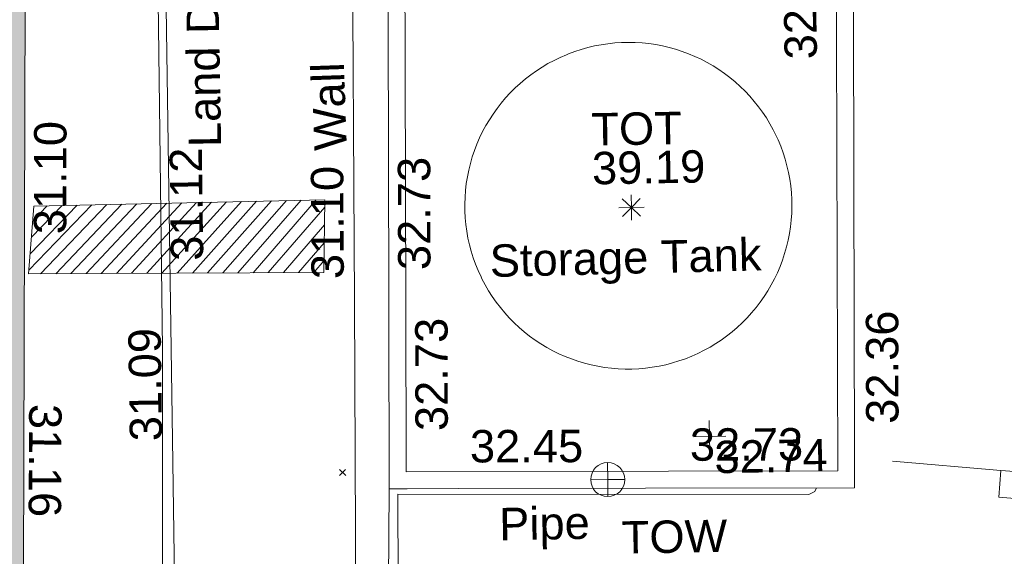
# Model space of a CAD drawing. Header units: millimetres. Extents: x -290717 to 520720, y -88450 to 287762.
# Tile 302 of 381: x 126117 to 137511, y 225566 to 231778. Entities that reach past the tile are written whole.
import ezdxf

# ---------------------------------------------------------------- set-up
doc = ezdxf.new("R2010")
doc.units = ezdxf.units.MM
doc.linetypes.add('IMPORT-UG_DRAINAGE_SURFACE_QLB4 _2_', pattern=[2700, 1500, -300.0000000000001, 0, -250, 150, -300.0000000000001, 0, -200])
doc.linetypes.add('IMPORT-UG_ELEC_STREET LIGHTING_QLB2 _2_', pattern=[2700, 1500, -300.0000000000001, 0, -250, 150, -300.0000000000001, 0, -200])
for name, color, linetype, lineweight, true_color in [('00_TOPO_TOP_OF_WALL', 7, 'Continuous', 9, 0x666666), ('00_UAV_BUILDING_OUTLINE', 5, 'Continuous', 9, 0x0000ff), ('00_UAV_COLLECTION_TANK', 4, 'Continuous', 9, 0x00ffff), ('00_UAV_LAND_DRAIN', 7, 'Continuous', 9, 0xff7f7f), ('00_UAV_LEVEL_SPOT', 7, 'Continuous', 9, 0x666666), ('00_UAV_PIPE', 140, 'Continuous', 9, 0x00bfff), ('00_UAV_SERV_GULLY', 7, 'Continuous', 9, 0x5252a5), ('00_UAV_TOP_OF_TANK', 7, 'Continuous', 9, 0x666666), ('00_UAV_TOP_OF_WALL', 7, 'Continuous', 9, 0x666666), ('00_UAV_WALL', 7, 'Continuous', 9, 0x7c00a5), ('12333-PUM-2D-U-0001-C01 - Rev2_REVIT IMPORT_dwg', 7, 'Continuous', 9, 0x767676), ('A_RHA_Line', 7, 'Continuous', 9, 0x00a600), ('PUM-SCAR', 7, 'Continuous', 9, 0x999999), ('PUM-SURFACE-QLB4', 4, 'IMPORT-UG_DRAINAGE_SURFACE_QLB4 _2_', 9, 0x00ffff)]:
    doc.layers.add(name, color=color, linetype=linetype, lineweight=lineweight, true_color=true_color)
doc.layers.add('A_RHA_Detail', color=7, linetype='Continuous', lineweight=9)
doc.layers.add('GEN-TEXT', color=7, linetype='Continuous', lineweight=9)
doc.styles.add('Swis721 Lt BT_2', font='swissl.ttf', dxfattribs={"height": 375})

# ---------------------------------------------------------------- blocks, each defined once
blk = doc.blocks.new('12333-PUM-2D-U-0001-C01 - Rev2_REVIT IMPORT_dwg_TOT-2077635-Site Location Plan Existing')
at = {"layer": '00_UAV_TOP_OF_TANK', "color": 254, "true_color": 0xcccccc, "flags": 128}
for points in [[(389.261101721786, 0), (0, 0), (0, 389.261101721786)], [(0, -389.261101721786), (0, 0), (-389.261101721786, 0)], [(275.2491646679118, 275.2491646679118), (0, 0), (-275.2491646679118, 275.2491646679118)], [(275.2491646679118, -275.2491646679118), (0, 0), (-275.2491646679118, -275.2491646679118)]]:
    blk.add_lwpolyline(points, dxfattribs=at)
blk = doc.blocks.new('12333-PUM-2D-U-0001-C01 - Rev2_REVIT IMPORT_dwg_TOW-2077249-Site Location Plan Existing')
at = {"layer": '00_TOPO_TOP_OF_WALL', "color": 254, "true_color": 0xcccccc, "flags": 128}
for points in [[(0, 525.0554400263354), (0, 0), (-525.0554401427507, 0)], [(525.0554401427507, 0), (0, 0), (0, -525.0554400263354)]]:
    blk.add_lwpolyline(points, dxfattribs=at)
at = {"layer": '00_TOPO_TOP_OF_WALL', "color": 254, "true_color": 0xcccccc}
blk.add_circle((0, 0), 525.0554401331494, dxfattribs=at)
blk = doc.blocks.new('12333-PUM-2D-U-0001-C01 - Rev2_REVIT IMPORT_dwg_UAV-2077255-Site Location Plan Existing')
at = {"layer": '00_UAV_LEVEL_SPOT', "color": 254, "true_color": 0xcccccc, "flags": 128}
for points in [[(500.0000000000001, 0), (0, 0), (0, 500.0000000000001)], [(0, -500.0000000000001), (0, 0), (-500.0000000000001, 0)]]:
    blk.add_lwpolyline(points, dxfattribs=at)
blk = doc.blocks.new('12333-PUM-2D-U-0001-C01 - Rev2_REVIT IMPORT_dwg_MGS62954_T2_Galway_ITM_3d_Rev1-2077680-Site Location Plan Existing')
at = {"layer": '00_UAV_COLLECTION_TANK', "color": 254, "true_color": 0xcccccc, "flags": 128}
blk.add_lwpolyline([(534040092.1505001, 725781076.332), (534040023.8455115, 725781036.3608233), (534039953.9266189, 725780999.285024), (534039882.5164837, 725780965.1696459), (534039809.7403836, 725780934.074539), (534039735.7259926, 725780906.0542543), (534039660.6031569, 725780881.1579492), (534039584.5036677, 725780859.4293004), (534039507.5610293, 725780840.9064273), (534039429.9102253, 725780825.621825), (534039351.6874816, 725780813.602308), (534039273.0300272, 725780804.8689628), (534039194.0758543, 725780799.4371104), (534039114.9634753, 725780797.3162804), (534039035.8316802, 725780798.5101933), (534038956.8192929, 725780803.0167544), (534038878.0649282, 725780810.8280581), (534038799.7067478, 725780821.9304005), (534038721.8822187, 725780836.304304), (534038644.7278715, 725780853.9245526), (534038568.3790613, 725780874.7602336), (534038492.9697297, 725780898.7747947), (534038418.6321705, 725780925.9261059), (534038345.4967966, 725780956.1665348), (534038273.6919127, 725780989.4430292), (534038203.3434889, 725781025.6972108), (534038134.5749401, 725781064.8654778), (534038067.5069097, 725781106.8791153), (534038002.2570581, 725781151.6644175), (534037938.9398553, 725781199.1428155), (534037877.6663815, 725781249.2310163), (534037818.5441312, 725781301.8411477), (534037761.6768247, 725781356.8809142), (534037707.1642267, 725781414.253757), (534037655.1019708, 725781473.8590246), (534037605.5813919, 725781535.5921495), (534037558.6893659, 725781599.3448305), (534037514.5081574, 725781665.0052239), (534037473.1152752, 725781732.4581388), (534037434.5833365, 725781801.58524), (534037398.9799395, 725781872.2652552), (534037388.1505001, 725781895.332), (534037356.5135393, 725781967.8741888), (534037327.9420812, 725782041.6775643), (534037302.4862496, 725782116.6126499), (534037280.1907029, 725782192.5479844), (534037261.094555, 725782269.3503513), (534037245.2313068, 725782346.8850132), (534037232.6287882, 725782425.0159479), (534037223.3091079, 725782503.6060872), (534037217.2886161, 725782582.5175573), (534037214.5778748, 725782661.6119206), (534037215.1816393, 725782740.750419), (534037219.0988507, 725782819.7942162), (534037226.3226367, 725782898.6046429), (534037236.8403242, 725782977.0434387), (534037250.6334618, 725783054.9729952), (534037267.6778516, 725783132.2565976), (534037287.943592, 725783208.7586643), (534037311.3951299, 725783284.3449844), (534037337.9913235, 725783358.8829541), (534037367.6855138, 725783432.2418083), (534037400.4256074, 725783504.2928507), (534037436.1541668, 725783574.9096793), (534037474.808512, 725783643.9684081), (534037516.3208302, 725783711.3478848), (534037560.6182945, 725783776.9299028), (534037607.6231925, 725783840.5994087), (534037657.2530614, 725783902.2447051), (534037709.4208335, 725783961.7576447), (534037764.0349889, 725784019.033822), (534037820.9997156, 725784073.9727546), (534037880.2150785, 725784126.4780613), (534037941.5771934, 725784176.4576302), (534038004.9784105, 725784223.8237795), (534038070.3075023, 725784268.4934133), (534038137.4498596, 725784310.3881661), (534038206.2876918, 725784349.4345396), (534038276.7002338, 725784385.5640337), (534038348.5639583, 725784418.7132651), (534038421.752792, 725784448.8240782), (534038444.1505001, 725784457.3320001), (534038518.7387912, 725784483.6961216), (534038594.3656707, 725784506.9136838), (534038670.8984632, 725784526.9439553), (534038748.2029039, 725784543.7517961), (534038826.143375, 725784557.3077196), (534038904.5831422, 725784567.587944), (534038983.3845955, 725784574.5744344), (534039062.4094903, 725784578.2549342), (534039141.5191903, 725784578.6229863), (534039220.5749101, 725784575.6779451), (534039299.437959, 725784569.4249774), (534039377.9699846, 725784559.8750528), (534039456.0332147, 725784547.0449252), (534039533.4907003, 725784530.957103), (534039610.2065544, 725784511.6398098), (534039686.0461914, 725784489.1269345), (534039760.8765628, 725784463.4579725), (534039834.5663906, 725784434.6779559), (534039906.986398, 725784402.8373743), (534039978.0095355, 725784367.9920875), (534040047.5112045, 725784330.2032253), (534040115.3694755, 725784289.5370827), (534040181.4653018, 725784246.0650017), (534040245.6827291, 725784199.8632472), (534040307.9090981, 725784151.0128727), (534040368.0352427, 725784099.5995784), (534040425.9556812, 725784045.7135606), (534040481.5688012, 725783989.449354), (534040534.7770389, 725783930.9056649), (534040585.4870484, 725783870.1851987), (534040633.6098676, 725783807.3944799), (534040679.0610723, 725783742.6436645), (534040721.7609261, 725783676.0463479), (534040761.6345186, 725783607.719364), (534040798.6118979, 725783537.7825819), (534040821.1505, 725783491.332), (534040853.2018769, 725783419.0050387), (534040882.1964005, 725783345.3993481), (534040908.0832046, 725783270.6440575), (534040930.8168747, 725783194.8703133), (534040950.3575287, 725783118.2110481), (534040966.6708852, 725783040.8007485), (534040979.7283253, 725782962.7752184), (534040989.5069417, 725782884.271341), (534040995.9895794, 725782805.426839), (534040999.1648658, 725782726.3800324), (534040999.02723, 725782647.269596), (534040995.5769139, 725782568.2343163), (534040988.8199701, 725782489.4128486), (534040978.768253, 725782410.9434718), (534040965.4393963, 725782332.9638484), (534040948.8567837, 725782255.610781), (534040929.0495066, 725782179.019973), (534040906.0523136, 725782103.3257909), (534040879.9055498, 725782028.6610279), (534040850.6550854, 725781955.1566715), (534040818.3522356, 725781882.9416732), (534040783.0536706, 725781812.1427225), (534040744.8213161, 725781742.8840252), (534040703.7222447, 725781675.2870842), (534040659.8285581, 725781609.470488), (534040613.2172607, 725781545.5497007), (534040563.9701245, 725781483.6368613), (534040512.1735458, 725781423.8405862), (534040457.9183935, 725781366.2657781), (534040401.2998493, 725781311.0134428), (534040342.4172416, 725781258.1805117), (534040281.3738705, 725781207.8596718), (534040218.2768266, 725781160.1392031), (534040153.2368038, 725781115.102823)], close=True, dxfattribs=at)
at = {"layer": '00_UAV_LAND_DRAIN', "color": 254, "true_color": 0xcccccc, "flags": 128}
blk.add_lwpolyline([(534033507.7019633, 725764811.5966702), (534033618.8120132, 725769810.1173351), (534033620.1505001, 725769870.3319999), (534033710.9611723, 725774809.2069005), (534033783.1505001, 725778735.332), (534033786.2570464, 725779808.4411135), (534033800.7308004, 725784808.1792247), (534033806.1505001, 725786680.3320003), (534033714.1505001, 725786670.3320001), (534033701.021753, 725783635.403292), (534033690.1505001, 725781122.332), (534033646.7268459, 725778636.0494431), (534033612.1504999, 725776656.332), (534033572.6233523, 725773636.6806085), (534033541.1505, 725771232.3320001), (534033494.1242883, 725768637.3769853), (534033425.1505001, 725764831.332), (534033400.665271, 725763638.341874), (534033389.2668344, 725763082.9775764)], dxfattribs=at)
at = {"layer": '00_UAV_PIPE', "color": 254, "true_color": 0xcccccc, "flags": 128}
blk.add_lwpolyline([(534036366.9936132, 725778373.9141533), (534036380.1505, 725779397.3320001), (534041136.1505001, 725779310.3320001), (534041208.1505001, 725779343.332), (534041225.9519612, 725779385.546894)], dxfattribs=at)
at = {"layer": '00_UAV_SERV_GULLY', "color": 254, "true_color": 0xcccccc, "flags": 128}
blk.add_lwpolyline([(534043362.1504999, 725779547.3320001), (534043732.1505001, 725779513.332), (534043703.7672985, 725779204.455983), (534043333.7672983, 725779238.4559829)], close=True, dxfattribs=at)
at = {"layer": '00_UAV_WALL', "color": 254, "true_color": 0xcccccc, "flags": 128}
for points in [[(534036104.2378526, 725764808.5729617), (534035630.2775475, 725764808.1553998), (534035689.4244599, 725768411.136259), (534035726.1505, 725770648.332), (534035792.1285502, 725773409.9824679), (534035867.1694063, 725776550.9757928), (534036720.1505, 725776516.3320001), (534036743.9329351, 725777519.1580106), (534036756.1505001, 725778034.332), (534035874.1505001, 725778044.332), (534035917.8358616, 725781645.7849793), (534035974.5345253, 725786320.0640413), (534036202.9907179, 725786314.5181539)], [(534038472.0184085, 725785805.4500805), (534038019.9921241, 725785812.2549295), (534037985.938989, 725785812.7675688), (534036379.0060002, 725785836.9585), (534036343.5869633, 725783484.1751914), (534036283.006, 725779459.9585), (534036491.4555455, 725779456.8204796), (534037085.7291963, 725779447.8742243), (534039248.9596809, 725779415.3087347), (534041668.7411824, 725779378.8811005), (534041674.9963022, 725779794.3904521), (534041697.0119076, 725781256.8229243), (534041750.257991, 725784793.8049322), (534041764.7411824, 725785755.8811003), (534039822.3109896, 725785785.12264)], [(534036283.006, 725779459.9585), (534036258.006, 725778376.9585), (534036974.006, 725778356.9585), (534036919.006, 725776135.9585001), (534036271.0060001, 725776169.9585001), (534036262.3188564, 725775842.3069291), (534036174.590358, 725772533.4655823), (534037863.4415845, 725772509.1793653), (534038440.5709687, 725772500.8800615), (534038411.1504999, 725769788.3320003), (534036848.1505, 725769794.3319999), (534036843.5849153, 725769647.4888628), (534036792.9814605, 725768019.927353), (534038404.1505, 725767930.3320003), (534038370.3250033, 725766173.4771214), (534038355.1505, 725765385.332), (534036124.9746233, 725765466.4995797)]]:
    blk.add_lwpolyline(points, dxfattribs=at)
blk.add_lwpolyline([(534041475.567997, 725779577.9592772), (534041550.8299727, 725784577.3928086), (534041565.6630056, 725785562.707915), (534037551.5445808, 725785623.136858), (534036572.1791855, 725785637.8803233), (534036511.6606749, 725781617.812187), (534036482.0841768, 725779653.1316853), (534039516.8372066, 725779607.4462076)], close=True, dxfattribs=at)
at = {"xscale": 0.375, "yscale": 0.375, "zscale": 0.375}
for name, p in [('12333-PUM-2D-U-0001-C01 - Rev2_REVIT IMPORT_dwg_TOT-2077635-Site Location Plan Existing', (534039142.1505, 725782666.3320001)), ('12333-PUM-2D-U-0001-C01 - Rev2_REVIT IMPORT_dwg_UAV-2077255-Site Location Plan Existing', (534040000.0000001, 725780000)), ('12333-PUM-2D-U-0001-C01 - Rev2_REVIT IMPORT_dwg_TOW-2077249-Site Location Plan Existing', (534038813.006, 725779521.9585))]:
    blk.add_blockref(name, p, dxfattribs=at)
at = {"layer": '00_UAV_BUILDING_OUTLINE', "color": 251, "true_color": 0x666666, "char_height": 375, "width": 1495.902363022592, "attachment_point": 1, "line_spacing_factor": 1.005061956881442, "style": 'Swis721 Lt BT_2'}
for s, insert, rotation in [('31.10', (534032222.6139867, 725782478.566571), 88.83071842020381), ('31.16', (534032510.1341133, 725780507.1383543), 268.6843652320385)]:
    blk.add_mtext(s, dxfattribs=dict(at, insert=insert, rotation=rotation))
at = {"layer": '00_UAV_COLLECTION_TANK', "color": 251, "true_color": 0x666666, "insert": (534037491.0810061, 725782265.2838459), "char_height": 375, "width": 3599.663464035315, "attachment_point": 1, "rotation": 0.4032071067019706, "line_spacing_factor": 1.005061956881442, "style": 'Swis721 Lt BT_2'}
blk.add_mtext('Storage Tank', dxfattribs=at)
at = {"layer": '00_UAV_LAND_DRAIN', "color": 251, "true_color": 0x666666, "char_height": 375, "attachment_point": 1, "line_spacing_factor": 1.005061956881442, "style": 'Swis721 Lt BT_2'}
for s, insert, width, rotation in [('Land Drain', (534034033.2654653, 725783451.1146829), 2963.311347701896, 90), ('31.12', (534033803.4508265, 725782140.5470278), 1495.902363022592, 89.75214670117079), ('31.09', (534033291.7532359, 725780059.8737012), 1495.902363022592, 89.83413477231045)]:
    blk.add_mtext(s, dxfattribs=dict(at, insert=insert, width=width, rotation=rotation))
at = {"layer": '00_UAV_LEVEL_SPOT', "insert": (534040051.8765643, 725779949.1441548), "char_height": 375, "width": 1495.902363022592, "attachment_point": 1, "line_spacing_factor": 1.005061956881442, "style": 'Swis721 Lt BT_2'}
blk.add_mtext('32.74', dxfattribs=at)
at = {"layer": '00_UAV_PIPE', "color": 251, "true_color": 0x666666, "insert": (534037548.0293381, 725779216.1546805), "char_height": 375, "width": 1201.470786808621, "attachment_point": 1, "line_spacing_factor": 1.005061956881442, "style": 'Swis721 Lt BT_2'}
blk.add_mtext('Pipe', dxfattribs=at)
at = {"layer": '00_UAV_TOP_OF_TANK', "char_height": 375, "attachment_point": 1, "line_spacing_factor": 1.005061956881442, "style": 'Swis721 Lt BT_2'}
for s, insert, width in [('TOT', (534038693.986953, 725783766.580019), 1139.735133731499), ('39.19', (534038693.986953, 725783316.7743858), 1495.902363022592)]:
    blk.add_mtext(s, dxfattribs=dict(at, insert=insert, width=width))
at = {"layer": '00_UAV_TOP_OF_WALL', "insert": (534038963.3925626, 725779036.848938), "char_height": 375, "width": 1343.937678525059, "attachment_point": 1, "line_spacing_factor": 1.005061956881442, "style": 'Swis721 Lt BT_2'}
blk.add_mtext('TOW', dxfattribs=at)
at = {"layer": '00_UAV_WALL', "color": 251, "true_color": 0x666666, "char_height": 375, "attachment_point": 1, "line_spacing_factor": 1.005061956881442, "style": 'Swis721 Lt BT_2'}
for s, insert, width, rotation in [('32.73', (534040945.5524475, 725784347.337853), 1495.902363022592, 89.98480113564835), ('Wall', (534035487.2520581, 725783384.3698277), 1130.237340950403, 91.0117698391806), ('32.73', (534036429.9902959, 725781989.3244014), 1495.902363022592, 89.13752871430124), ('31.10', (534035425.6749411, 725781901.7732468), 1495.902363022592, 89.30504046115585), ('32.73', (534036598.0640077, 725780122.9613972), 1495.902363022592, 89.13752871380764), ('32.36', (534041814.1205226, 725780115.4629287), 1495.902363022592, 89.13752871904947), ('32.45', (534037228.511995, 725780123.8655), 1495.902363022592, 359.13752871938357), ('32.73', (534039774.2632748, 725780098.8566104), 1495.902363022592, 359.13752871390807)]:
    blk.add_mtext(s, dxfattribs=dict(at, insert=insert, width=width, rotation=rotation))
blk = doc.blocks.new('12333-PUM-2D-U-0001-C01 - Rev2_REVIT IMPORT_dwg-1620468-Site Location Plan Existing')
at = {"layer": 'PUM-SCAR', "true_color": 0xdddddd}
h = blk.add_hatch(dxfattribs=at)
h.set_pattern_fill('FP_13', color=254, style=0, pattern_type=2)
h.set_pattern_definition([(225, (-533641079.65, -725615854.3560001), (88.38834764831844, -88.38834764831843), [])])
h.paths.add_polyline_path([(391075.3501529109, 166166.6438212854), (394492.3501529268, 166123.6438213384), (394517.3501528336, 166964.6438213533), (391150.3501528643, 166948.6438212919)])
at = {"layer": 'GEN-TEXT', "color": 253, "true_color": 0xaaaaaa}
for p, q in [((394631.9948137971, 163768.2884823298), (394702.7054919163, 163838.999160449)), ((394702.7054919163, 163768.2884823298), (394631.9948137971, 163838.999160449))]:
    blk.add_line(p, q, dxfattribs=at)
at = {"layer": 'PUM-SCAR', "color": 254, "true_color": 0xdddddd, "flags": 128}
blk.add_lwpolyline([(391075.3501529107, 166166.6438212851), (394492.3501529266, 166123.6438213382), (394517.3501528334, 166964.6438213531), (391150.3501528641, 166948.6438212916)], close=True, dxfattribs=at)
at = {"layer": 'PUM-SURFACE-QLB4', "color": 131, "true_color": 0xaaffff}
blk.add_line((402282.5006528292, 163692.9758213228), (401033.8700274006, 163823.9268442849), dxfattribs=at)
blk.add_blockref('12333-PUM-2D-U-0001-C01 - Rev2_REVIT IMPORT_dwg_MGS62954_T2_Galway_ITM_3d_Rev1-2077680-Site Location Plan Existing', (-533641079.6498471, -725615854.3561786))

msp = doc.modelspace()

# ---------------------------------------------------------------- hatches: boundary and pattern name
at = {"layer": 'A_RHA_Detail', "true_color": 0xc0c0c0}
h = msp.add_hatch(color=9, dxfattribs=at)
h.paths.add_polyline_path([(-80880.60083898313, -68502.79057078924), (-80400.86592458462, -68483.4150911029), (-80400.86592458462, -62984.64684182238), (-24474.85765180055, -63009.32043784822), (-24456.14471274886, -50840.30023854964), (-36622.55041054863, -50831.65104346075), (-36622.5504104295, -44228.57792609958), (-50959.05265825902, -44213.68205212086), (-50959.05265825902, -42573.78171509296), (-54563.93258049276, -42571.21897729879), (-54565.69773355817, -45054.17447471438), (-92408.82109324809, -45027.27149617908), (-92411.78875845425, -49201.74309219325), (-100061.9988811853, -49201.74309219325), (-100052.221444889, -64852.82557835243), (-86120.90825231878, -64852.82557835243), (-86092.16626519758, -62957.90041523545), (-84861.10047611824, -62957.90041520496), (-84854.79054275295, -68240.10973718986), (-80870.60226895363, -68240.10973718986)])
h.paths.add_polyline_path([(-137238.9269955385, -68461.93840922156), (-132719.7426408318, -68433.06336920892), (-132847.0731201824, -62850.0428228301), (-130454.6837966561, -62916.63108081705), (-130498.2830220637, -61355.8539363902), (-117581.136331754, -61423.42893434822), (-117492.3908565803, -49183.91309186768), (-125136.5200282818, -49178.47881939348), (-125133.5727033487, -45032.61887132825), (-163007.1824077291, -45005.69421944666), (-163007.1824077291, -44090.29634113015), (-163123.8521375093, -44090.21339942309), (-163122.6389897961, -42383.751842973), (-166563.8543420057, -42383.75184295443), (-166565.0349082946, -44044.3982420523), (-193158.4656786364, -44025.49275802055), (-193195.152889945, -62863.6565097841), (-137269.7106414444, -62916.63108078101), (-137254.3708868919, -65679.90523788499)])
h.paths.add_polyline_path([(120310.9497607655, -32334.2823016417), (120312.4652266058, -31610.73011961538), (133451.2244789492, -31638.24899384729), (133469.2230092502, -19717.98315777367), (121295.7536929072, -19692.48606427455), (121319.8434528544, -8190.941560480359), (112277.0825929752, -8172.001674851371), (112263.1769726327, -14811.12345451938), (78285.85310969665, -14739.95861435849), (78292.82277619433, -8167.077575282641), (76545.55099677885, -8163.40371230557), (69355.76844230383, -8152.931592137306), (69353.66597202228, -9156.746357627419), (68372.60878942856, -9154.691552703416), (68372.60878942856, -13705.52853212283), (69333.72334743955, -13707.54156767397), (69325.07112544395, -16249.53369225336), (66623.4489111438, -16249.53369225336), (66619.79243932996, -17995.29925522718), (65989.07757491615, -17995.29925522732), (65985.44262769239, -19730.78799479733), (57152.23993372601, -19712.28702423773), (57127.42535098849, -31559.89461998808), (70277.87165423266, -31587.43801817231), (70277.87165428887, -32271.74147154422), (78263.96947906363, -32285.12944888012), (78266.62669288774, -31019.79372153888), (112335.8856506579, -31091.15111856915), (112335.8856506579, -32317.57330550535), (119781.4233959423, -32333.17321910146)])
h.paths.add_polyline_path([(7503.71740934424, -1791.43926322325), (15482.43097389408, -674.0213230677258), (15484.0826184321, 148.1327206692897), (56188.28042539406, 205.5276654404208), (56155.8432600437, 14338.31663138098), (18016.62665932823, 14236.4814953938), (17967.9025208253, 34313.18372075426), (21727.10644861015, 34324.06926249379), (21708.9097307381, 40608.10218319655), (18009.66447156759, 40608.10218325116), (17995.54603703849, 45483.75063445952), (9770.084212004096, 45420.63294734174), (3966.216019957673, 45443.14492469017), (3984.771235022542, 14176.56786831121), (1023.062455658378, 14176.56786840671), (-276.5134647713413, 14190.52623465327), (-231.6790044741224, 5976.811441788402), (-226.4491536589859, 193.7444677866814), (1220.250839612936, 179.5999159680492), (7477.609307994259, 143.2867556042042), (7488.638446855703, -674.0213230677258)])
h.paths.add_polyline_path([(77755.59663317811, 53.47451145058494), (77729.51881611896, 1699.844979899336), (94464.47132486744, 1659.976083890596), (94606.37913471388, 17991.39023626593), (88810.41901146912, 18015.03260816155), (88799.89418497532, 14436.74271609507), (69413.88950349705, 14457.87738898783), (69377.35724448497, 99.62816357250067), (70760.85642036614, 92.0068082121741)])
h.paths.add_polyline_path([(61252.12079698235, 46453.95617369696), (105774.7348988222, 46472.68783510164), (105768.2642197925, 61852.61234310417), (92285.13876306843, 61852.61234310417), (92308.59670397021, 65784.30757142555), (96107.46680002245, 65767.6044524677), (96059.6808111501, 75209.20847378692), (101084.8427276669, 75071.88872768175), (104988.0046543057, 74765.36560410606), (108403.6894220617, 74363.84089439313), (112009.2703903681, 73787.25420864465), (115645.3524814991, 73049.69667210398), (116890.8108050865, 72761.69136255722), (120208.9929832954, 71893.18353872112), (120865.241739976, 71703.68487155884), (124135.6329505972, 70669.67317909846), (127435.6253142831, 69480.50055823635), (127820.4368655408, 69394.93141813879), (128274.3081769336, 69331.69585757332), (128731.879114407, 69306.66104520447), (129189.9401456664, 69320.00258265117), (129645.2782985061, 69371.62688830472), (130094.6997111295, 69461.17185607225), (130535.0520071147, 69588.00939078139), (130963.2464342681, 69751.2498188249), (131376.279516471, 69949.74812593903), (131771.254123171, 70182.11198906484), (132162.5575600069, 70460.54046602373), (132496.0921582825, 70741.69081117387), (132820.8713676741, 71064.98072578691), (133117.4593294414, 71414.31364276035), (133383.77568926, 71787.23923958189), (133616.5473239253, 72178.53728446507), (133817.1647262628, 72590.54524901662), (133982.6025969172, 73017.89547517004), (134111.7005086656, 73457.59040804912), (134203.5529320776, 73906.545904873), (134257.5155882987, 74361.61286220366), (134272.5462649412, 74819.59931534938), (134250.5259874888, 75277.29281749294), (134189.6227572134, 75731.48297750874), (134090.9274700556, 76178.98397761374), (133955.1324028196, 76616.65691996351), (133783.1900598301, 77041.4318434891), (133576.3064937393, 77450.3292564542), (133335.9328436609, 77840.48103831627), (133063.7551572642, 78209.15055536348), (132761.6825665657, 78553.75185442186), (132431.8338935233, 78871.86780505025), (132076.5227904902, 79161.26705200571), (131698.2415079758, 79419.91966864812), (131299.6434187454, 79646.01139199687), (131093.5942456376, 79746.34209763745), (132146.0467355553, 83110.22226149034), (122787.763295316, 86282.54285521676), (121604.3555410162, 82800.35918872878), (117095.9864226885, 83870.84033788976), (116841.9598400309, 83526.35449576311), (116120.5435466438, 91221.9361197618), (110237.7341284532, 91274.27491024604), (110194.3680786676, 90435.39030217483), (104988.0046543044, 90486.49901569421), (104973.2761846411, 94309.82427956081), (103746.1314668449, 94309.82427962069), (103839.9937121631, 122852.1474272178), (96365.09202303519, 122931.9599471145), (96350.3400238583, 123952.416858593), (104555.5505249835, 123902.1925258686), (104607.3234457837, 120248.5396157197), (125502.5015002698, 120134.193340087), (125662.0200253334, 137657.3796883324), (114479.5865733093, 137699.2256881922), (114382.3062641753, 129149.9458158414), (104644.1590035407, 129187.997507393), (104577.9931702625, 126217.3903165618), (101184.4926405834, 126159.1566967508), (101264.6166812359, 135959.2655565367), (89967.23177303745, 135988.8856164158), (89927.63362986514, 125823.6463181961), (93630.53562299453, 125840.7948842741), (93580.6568888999, 122931.9599471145), (88697.38835373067, 122904.7310127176), (88679.38989541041, 95739.0914377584), (86378.25848993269, 95739.0914377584), (86378.18187189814, 96178.10083375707), (83279.5074328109, 96200.92083330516), (83273.62493422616, 95735.74732136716), (70169.67509616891, 95733.22421950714), (70166.2684274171, 96272.07409350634), (66674.99731291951, 96257.14073659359), (66654.74538556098, 95755.71092140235), (65784.77231076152, 95755.71092140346), (65887.65094981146, 117470.6305650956), (53473.34271625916, 117487.9046429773), (53434.44066306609, 98570.4634906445), (40649.41626913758, 98570.46349066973), (40610.16711556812, 94406.01479082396), (38853.82372865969, 94410.36303444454), (38848.65589191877, 89463.65332732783), (40612.46601909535, 89518.45976927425), (40665.38257359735, 86257.73741131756), (38372.19584673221, 86305.7230928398), (38369.79373532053, 76901.0507917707), (50937.95125076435, 76944.40198877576), (50922.88567283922, 74598.78180893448), (56484.90611318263, 74588.85093774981), (56484.9061131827, 75194.85181998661), (92465.40372273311, 75233.02581663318), (92645.92783659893, 71766.64845097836), (89810.5550181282, 69362.83965827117), (85313.16173971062, 69360.94750424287), (85313.16173971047, 66907.40508090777), (75210.14498260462, 66903.15451592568), (75210.14498260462, 63815.70944554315), (70819.40014306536, 63815.70999204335), (70819.21601502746, 64253.35708063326), (69456.8341568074, 64253.35708063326), (69455.71957374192, 66901.99623168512), (61303.3285675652, 66898.56680686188), (61304.56054652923, 63970.32021231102), (70500.41048205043, 63970.32021223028), (70500.40885431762, 61852.59006210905), (61245.64388480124, 61848.69637492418), (61252.12079698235, 46455.07044720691)])
h.paths.add_polyline_path([(-17153.16561239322, 48569.32684293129), (-17153.16561227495, 60770.38083690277), (-29362.88357762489, 60774.7042869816), (-29362.88357762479, 67399.20394583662), (-43507.25361058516, 67405.01911302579), (-43488.53133082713, 69093.07334179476), (-45766.41866234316, 69109.32868391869), (-45794.34620035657, 67405.01911302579), (-47272.11273197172, 67404.21245453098), (-47272.44887636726, 66454.91798912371), (-86004.56386335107, 66468.6329952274), (-86006.66970790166, 60521.58362724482), (-92662.8772251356, 60521.58362724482), (-92666.53762789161, 50184.35611936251), (-79752.016597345, 50179.78302554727), (-79752.016597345, 48591.49323813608), (-17157.71631240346, 48569.32845421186)])
h.paths.add_polyline_path([(-201056.4185879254, 48628.75479108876), (-138377.9751621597, 48634.64535782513), (-138377.9751621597, 50133.28202330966), (-125467.710581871, 50134.49533928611), (-125468.6909603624, 60566.19036866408), (-132186.8595615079, 60565.86652591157), (-132187.4203588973, 66533.01978768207), (-170643.3098734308, 66805.61809689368), (-170643.3098732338, 67738.78475851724), (-200340.0100486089, 67488.93693767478), (-200348.7175167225, 60827.7802510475), (-201057.5650552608, 60827.71357562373), (-201056.6510294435, 51102.0431337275)])
h.paths.add_polyline_path([(-240051.5126725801, 54769.1949116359), (-239444.4902595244, 54811.10754483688), (-239186.5396225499, 54841.92927608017), (-238764.8191578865, 54940.98166103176), (-238382.4735933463, 55122.46891391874), (-237990.3402229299, 55354.87497237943), (-237269.2031026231, 55936.21514997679), (-237030.2712443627, 56228.66101920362), (-236793.0039600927, 56569.31473977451), (-236554.5880579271, 57004.26389721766), (-236432.7219585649, 57267.46508911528), (-236300.0815274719, 57753.26239002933), (-236250.7285154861, 58017.17885687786), (-236235.6490610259, 58516.21786795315), (-236233.2538430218, 58987.85640057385), (-236213.702979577, 59823.48083772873), (-236363.8287856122, 59820.8603820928), (-236634.0279869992, 60698.06075831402), (-236391.9547756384, 61432.1972634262), (-236225.4740089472, 61435.10319604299), (-236201.6036570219, 62637.68779599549), (-232563.5271750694, 62639.28734435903), (-232563.5271750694, 63049.03842407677), (-232732.1945866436, 63049.15302221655), (-232860.1521278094, 63457.9589027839), (-232731.6068089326, 63914.24862701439), (-232560.8209657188, 63914.24862701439), (-232521.9864006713, 70597.99604498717), (-240628.6947850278, 70598.85496274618), (-240629.7923196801, 72350.98321581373), (-246412.6011213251, 72347.36085937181), (-246412.6011213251, 70616.45923939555), (-254449.5805725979, 70618.60952619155), (-254454.637144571, 70754.06491724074), (-254469.7140363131, 73191.6627625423), (-263883.2532625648, 73267.83063692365), (-263902.4181505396, 68260.74348557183), (-263714.8217520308, 68259.82096576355), (-263552.9672900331, 67819.6543439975), (-263719.0883117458, 67392.20684197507), (-263913.629869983, 67392.20684288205), (-263956.7001914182, 58633.76423459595), (-260181.1963171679, 58611.22607638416), (-260192.3146984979, 56354.25111578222), (-257184.684388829, 56339.46086010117), (-257213.4419958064, 57092.93866025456), (-257338.5163846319, 57093.27331227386), (-257471.0109295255, 57531.7457231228), (-257338.5163845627, 58062.22513700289), (-257203.4956297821, 58064.06881293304), (-257173.5751889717, 58598.54056827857), (-256478.2273617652, 58575.27357918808), (-256478.2273617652, 58788.51859477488), (-256013.0091299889, 58911.92701537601), (-255397.0786589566, 58780.99767608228), (-255397.0786664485, 58595.98242230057), (-243809.8853614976, 58585.92793205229), (-243805.3570672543, 58352.04527760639), (-243740.9394682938, 57884.52572396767), (-243619.083060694, 57421.84877501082), (-243424.3877541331, 56943.65915328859), (-243247.1437899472, 56608.24157716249), (-243003.0710577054, 56249.99021479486), (-242732.2093200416, 55932.75703086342), (-242371.7230179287, 55603.12658814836), (-242141.2551255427, 55424.88676771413), (-241804.9643038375, 55216.88439829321), (-241529.464082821, 55077.02869058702), (-241100.6275144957, 54917.18295005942), (-240836.2134980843, 54840.82833179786), (-240453.4486196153, 54788.6078413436), (-240203.3756532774, 54776.52967577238)])
h.paths.add_polyline_path([(40276.69022620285, 59895.3641775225), (40328.62676026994, 69196.9439153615), (36588.99968782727, 69217.82459101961), (36619.46637569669, 74674.25962431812), (32264.36460075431, 74687.02318924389), (32233.48293864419, 69156.26826309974), (11916.69390488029, 69269.70959690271), (11966.66200108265, 78218.75165977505), (29087.50901742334, 78123.15526811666), (29143.44567202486, 88141.13700481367), (15719.34879623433, 88216.09212957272), (15732.60379610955, 90589.99788900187), (4594.294101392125, 90652.19003492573), (4525.129359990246, 78265.12250452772), (10096.76365550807, 78234.01258734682), (10077.43887221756, 74773.03821913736), (4547.641142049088, 74803.91453678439), (4465.579974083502, 60107.16002351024), (19125.89094757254, 60025.30234268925), (19139.86249371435, 62527.53804648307), (31738.59196305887, 62457.19146407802), (31724.55430855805, 59943.11609818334), (38369.79364222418, 59906.01157297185)])
h.paths.add_polyline_path([(-246083.0241259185, 72334.29150213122), (-246083.0594797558, 72334.30275087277), (-246208.2905500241, 72334.29150213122)])
h.paths.add_polyline_path([(-114575.3004830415, 112178.0758696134), (-114575.3246436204, 112178.0758696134), (-114707.2752166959, 115801.5811617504)])
h.paths.add_polyline_path([(-154699.9178766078, 101760.4080976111), (-114382.0503338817, 101776.0542915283), (-114382.0503338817, 106926.936016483), (-113755.641395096, 106927.1791078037), (-113757.5507412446, 111847.2721532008), (-114431.6837526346, 111847.2721532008), (-114431.8098651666, 112178.075869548), (-114575.3004830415, 112178.0758696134), (-114578.9984943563, 121707.2390834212), (-123056.9849702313, 121707.2390834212), (-123068.8201032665, 156452.7036899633), (-119381.2340625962, 156454.1347343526), (-119381.2340625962, 160165.8603541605), (-115501.031452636, 160167.3661472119), (-115503.3750945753, 166206.5793118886), (-132411.7987151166, 166599.6604729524), (-132411.8243306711, 166665.6603411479), (-135275.0124468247, 166664.5489553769), (-135275.0124468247, 166628.1883102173), (-135911.3205077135, 166628.1944503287), (-135911.3479256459, 166352.1604668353), (-152521.1633846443, 166345.7145607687), (-152518.3680955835, 159142.6836790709), (-150699.3133726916, 159117.9265656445), (-150755.6690356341, 122560.6912032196), (-151059.2005266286, 122560.6912032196), (-151061.0981347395, 121302.4374931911), (-154138.3148337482, 121372.6012653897), (-154138.3148337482, 121865.183451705), (-154704.3888425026, 121867.2611370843), (-154688.5451973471, 119352.3937021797), (-154745.5933227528, 119352.3715636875), (-154745.5763474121, 118722.1532660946), (-160794.1544526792, 118748.744283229), (-160794.1544527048, 119410.5425977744), (-163852.1622693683, 119422.408321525), (-163855.0715294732, 118762.2003111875), (-167568.6765459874, 118778.5256058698), (-166634.6619849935, 124395.1277019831), (-166843.6206842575, 124471.2090400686), (-167568.6765459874, 124707.6250904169), (-168028.2173235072, 124841.3808643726), (-168630.5006276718, 124991.3056740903), (-169238.2056070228, 125117.4693074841), (-169850.3952285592, 125219.6772877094), (-170466.1255403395, 125297.7720169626), (-171089.1102599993, 125351.8553033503), (-171704.4065937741, 125381.1774254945), (-172325.0479971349, 125386.3595015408), (-172782.2248668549, 125374.5832363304), (-173401.7764236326, 125337.4554476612), (-174019.3926983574, 125276.0328036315), (-174634.1213722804, 125190.4100127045), (-175245.0145766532, 125080.7190996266), (-176047.1958093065, 124895.7675261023), (-176665.4852587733, 124724.7228134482), (-177045.3001228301, 124609.1129151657), (-177631.5127793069, 124405.2077276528), (-176665.4852586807, 118818.5158793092), (-177558.9402083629, 118822.4435769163), (-177662.2853368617, 125263.4341236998), (-176365.3912352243, 126542.9270807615), (-159462.2970490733, 126319.9103917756), (-157057.7396790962, 128609.0850976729), (-157060.6673204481, 136153.1661957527), (-158638.8016610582, 137740.2441626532), (-159352.3735831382, 137740.2441626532), (-161634.4140635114, 140201.1078539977), (-168727.9404946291, 140256.8191147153), (-171035.0401162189, 137942.884730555), (-174184.1459014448, 137942.884730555), (-176460.1168228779, 140292.2858551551), (-177341.68569345, 140292.285855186), (-177341.7114445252, 140358.4281613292), (-183428.5803825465, 140356.0660244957), (-185921.6385984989, 137917.4639097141), (-185921.6385985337, 131757.309115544), (-186906.8767412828, 131756.9267734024), (-187725.3914540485, 130809.9989183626), (-187724.0588902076, 127376.1828149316), (-186481.0281350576, 126304.557648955), (-186479.4846755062, 122327.2959175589), (-185176.2828158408, 121059.4673825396), (-180304.1129154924, 121059.4673825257), (-180304.1136492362, 118802.0484409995), (-193555.3706955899, 118802.0484409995), (-193555.3686998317, 133117.8341649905), (-192593.6442938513, 133118.2073819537), (-192593.6442938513, 134200.8158367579), (-192224.6284783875, 134200.9592041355), (-192225.5653014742, 136615.0101267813), (-192595.0012461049, 136615.0101267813), (-192595.4357332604, 137734.4745166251), (-193589.2709668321, 137734.4746851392), (-193589.2685988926, 147474.5705834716), (-193163.2062206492, 147492.8644728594), (-192606.8095195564, 147551.4951472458), (-192359.9383250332, 147589.5931622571), (-192199.8207947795, 147616.5827293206), (-191882.7548926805, 147682.9245600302), (-191568.5380071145, 147761.6632019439), (-191020.2573150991, 147932.4221712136), (-190950.5841382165, 147955.8263236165), (-190647.7999969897, 148070.951423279), (-190349.769078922, 148197.8750093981), (-190056.9509284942, 148336.4013817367), (-189769.7970512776, 148486.316942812), (-189375.4954991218, 148717.2624196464), (-189132.9060261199, 148873.2749095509), (-188867.5421091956, 149059.0543930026), (-188609.6764469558, 149255.1087866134), (-188354.9814056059, 149465.3525772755), (-188079.6339208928, 149713.8792482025), (-187884.9836199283, 149901.8220103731), (-187538.2510284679, 150274.4802367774), (-187446.2998447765, 150378.396083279), (-187241.3270201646, 150629.2310214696), (-187046.3599558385, 150887.9197697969), (-186861.699277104, 151154.0634500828), (-186546.1373636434, 151669.8298752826), (-186524.4196769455, 151707.063245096), (-163675.289831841, 151669.8298752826), (-163687.5843044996, 148134.0767945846), (-157303.6541541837, 148136.4921063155), (-157303.6541541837, 155759.9150161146), (-157557.4317586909, 155765.0384228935), (-157555.9168973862, 166678.0466575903), (-187009.2021991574, 166699.7464767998), (-187013.0952111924, 162054.4009359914), (-188707.1775469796, 162044.5925187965), (-188705.9961893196, 155021.5333641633), (-188737.9999316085, 154650.5326603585), (-188799.0133970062, 154283.1866125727), (-188857.2045401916, 154035.4341107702), (-188966.1106131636, 153679.3368924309), (-189102.6200311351, 153332.8820747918), (-189265.8911677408, 152998.2056672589), (-189454.9174010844, 152677.3710606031), (-189645.2484685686, 152421.322012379), (-189916.9563410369, 152104.2450531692), (-190212.7041973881, 151809.4634871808), (-190530.6686598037, 151538.7947475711), (-190868.889367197, 151293.9075915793), (-191225.2810786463, 151076.3118324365), (-191597.6465194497, 150887.3490190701), (-192092.8415776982, 150682.5621956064), (-192485.2937347, 150569.6612301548), (-192903.8930807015, 150482.2408890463), (-193187.215491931, 150440.8868273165), (-193594.1866364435, 150407.1257787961), (-193594.5953882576, 151459.989522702), (-205369.2399268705, 151455.4201248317), (-205354.452352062, 113350.0822379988), (-207187.1580384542, 113349.3709450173), (-207184.3024929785, 105991.0636522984), (-205312.8709512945, 105991.0636522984), (-205311.2365670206, 101769.6553082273), (-175488.645120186, 101781.2285901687), (-175488.645120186, 110889.6985621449), (-154703.462766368, 110897.5679794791), (-154700.5193329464, 103310.2697088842)])
h.paths.add_polyline_path([(193735.9435692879, 113047.8274775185), (208865.0938716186, 114991.026643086), (208976.1154122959, 114126.6471161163), (216447.8967330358, 115086.3281915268), (216038.7305308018, 118271.970241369), (232648.5073383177, 120405.3421627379), (233425.9936153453, 114352.0734369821), (240632.2017567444, 115277.6440986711), (239854.8412683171, 121329.9334728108), (256406.8682407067, 123455.8879629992), (257091.7572256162, 118089.1198988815), (264572.287122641, 119040.8180953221), (261877.8350554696, 138524.7609215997), (259178.7147038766, 138221.6086023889), (259197.3483654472, 137439.0084132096), (254686.1480587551, 136897.0007613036), (255412.6810205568, 131314.8303174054), (240852.7447965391, 129522.4514055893), (239771.0426540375, 137918.8519126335), (240649.582243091, 138010.1984551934), (240062.3063116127, 142776.6750342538), (239165.7694641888, 142685.0143484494), (237630.9646614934, 151018.3171733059), (266172.8791088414, 154560.7889781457), (271297.187694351, 142612.4006970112), (276531.7397502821, 144861.0987145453), (274941.5029779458, 148527.903728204), (302074.530765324, 160134.9084326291), (300215.9323773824, 164320.1841173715), (301528.161327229, 164907.0997990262), (300405.1237791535, 167477.8916353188), (299016.6944531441, 166945.7181825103), (295626.7488506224, 174518.7544287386), (294333.0289184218, 177537.1551681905), (287288.847594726, 174518.7544287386), (289427.6893504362, 169661.0163464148), (272956.7816584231, 162557.1203578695), (271943.2187786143, 164897.4305293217), (267016.3118217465, 162764.0369715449), (268502.3094164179, 159357.043014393), (265200.4029571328, 157946.4096681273), (226856.4166955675, 153146.7821791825), (227510.3041274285, 148852.0205335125), (228280.9873164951, 141179.0007484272), (227302.3544112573, 141050.2812999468), (227895.3788231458, 136433.1758633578), (228748.5501749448, 136523.8855003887), (229602.307730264, 128023.7667641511), (217691.2359889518, 126493.8999679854), (217642.3600127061, 126874.4332670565), (215138.5007311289, 126552.8357430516), (215194.9980427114, 126112.9650749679), (215015.6132225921, 126089.9247571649), (214840.967257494, 127449.6644606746), (192258.7012018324, 124549.1816390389), (193486.3576426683, 114991.026643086)])
h.paths.add_polyline_path([(-78076.24179098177, 117605.518872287), (-78076.23951907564, 117610.0871212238), (-78070.31812256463, 129485.733079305), (-74723.15926546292, 129478.3852560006), (-74723.15926546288, 125435.7860625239), (-48015.64546089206, 125380.0246061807), (-47996.55031653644, 135872.5822179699), (-61198.159180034, 135901.5630078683), (-74714.72264147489, 135923.5088764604), (-74723.62876031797, 131865.2975510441), (-78070.31812256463, 131872.6421692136), (-78062.97909490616, 149549.768943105), (-58292.26570494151, 149541.5607197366), (-58292.26570494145, 148946.2407608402), (-37707.70924049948, 148937.6946534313), (-37707.70924049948, 159740.0690313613), (-44148.26955758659, 159742.7429641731), (-44148.26955758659, 162961.3319175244), (-49829.95437586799, 162961.3319175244), (-49830.92144141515, 160632.0129326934), (-78494.0902662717, 160643.9130440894), (-78494.0902662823, 161615.1537737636), (-78739.22585210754, 161615.2555472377), (-78691.79195364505, 168187.9195488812), (-90844.5764503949, 168126.8149080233), (-90962.52567696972, 152686.7636278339), (-89064.97866810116, 152685.97582136), (-89079.54115383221, 117610.0871212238), (-78374.80210165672, 117605.6428258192)])
h.paths.add_polyline_path([(69254.82576126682, 129235.9722870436), (69259.97086178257, 136167.7892474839), (86068.0992678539, 136131.0235193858), (86008.66431381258, 164703.3084147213), (58789.63167882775, 164723.5115811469), (58789.63167882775, 170119.2062865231), (54460.16324890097, 170122.4198087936), (54457.21717773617, 166153.2792453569), (47042.21516498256, 166158.7829869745), (47041.10931533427, 164668.9097040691), (39173.27935198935, 164674.7495545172), (39172.83712618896, 164078.9539098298), (17014.87910992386, 164095.400525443), (17002.38841206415, 147267.1142245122), (12659.63471563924, 147267.1142245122), (12653.6008753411, 139137.9291796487), (17031.41608901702, 139134.6797717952), (17024.58791744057, 129935.3194463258), (39191.34773726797, 129918.8662983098), (39191.34773726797, 129258.2867272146), (69014.0340609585, 129236.1510132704)])
h.paths.add_polyline_path([(39265.62356917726, 139467.8223435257), (33050.91021530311, 139484.1586867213), (33087.56357182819, 153427.9220784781), (39277.60130890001, 153411.6505991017), (39277.60130890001, 152830.3127277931), (43058.29603858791, 152820.3745823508), (43024.83899408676, 140092.5601633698), (39267.2657899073, 140092.5601633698)])
h.paths.add_polyline_path([(1979.548949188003, 189123.2414339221), (18699.10403225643, 189180.0465563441), (18678.46874727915, 195253.6675675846), (24349.02704558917, 195272.9334349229), (24334.96888369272, 199550.7690689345), (28829.78348971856, 199566.0403168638), (28798.35772162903, 208815.6446465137), (24334.94961552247, 208806.1514042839), (24333.90624838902, 209113.2475694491), (16811.59093053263, 209087.6902915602), (16806.58456496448, 208843.590909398), (6772.293057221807, 208809.4991440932), (6797.166076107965, 201488.5780549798), (-8471.058649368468, 201436.7038403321), (-8471.058649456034, 200429.0172029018), (-11856.09020773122, 200417.5164702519), (-11823.72827012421, 190892.3684139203), (-7614.729360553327, 190904.9356358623), (-7614.729360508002, 190170.8290169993), (-4608.619189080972, 190169.2993656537), (-4608.238782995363, 190916.8832264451), (1973.379031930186, 190939.2444093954), (1977.122761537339, 189837.3456606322)])
h.paths.add_polyline_path([(-20506.2213294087, 190640.028646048), (-20122.28942212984, 206347.1214480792), (-41550.34215554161, 207015.255795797), (-41462.26177905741, 210449.6195896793), (-31391.41053375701, 210152.0276719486), (-31078.64493158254, 223862.574366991), (-44305.08575746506, 224230.797228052), (-44490.79956595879, 211865.5542346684), (-47510.12209651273, 211942.9901386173), (-47722.57925074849, 203659.0205615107), (-47076.06680551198, 203635.3001466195), (-47175.4684425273, 199531.9403872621), (-46801.21126120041, 199520.4703265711), (-46873.68175963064, 195478.589946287), (-44600.40472249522, 195425.25597799), (-44685.88459510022, 192243.2795180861), (-38073.99929110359, 192135.6564361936), (-38104.39995468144, 191126.9722513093), (-21537.79264469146, 190668.5723413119)])
h.paths.add_polyline_path([(16801.02360974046, 195961.5001375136), (9656.615133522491, 196015.1086064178), (9643.83815057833, 199513.9922857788), (11631.77992465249, 199485.8321209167), (11631.79209405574, 203322.2460457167), (16806.58456511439, 203391.4855727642), (16801.04077099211, 195984.4293109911)])
h.paths.add_polyline_path([(122084.9263243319, 200536.2570557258), (122088.180516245, 206386.1947929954), (125211.1061637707, 206386.1947929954), (125211.1162733, 206645.8932838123), (126202.709897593, 206645.8932838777), (126203.0204768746, 207041.0477229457), (130401.4034740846, 206979.0758390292), (130444.269112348, 209883.2802976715), (126202.8383602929, 209945.883203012), (126203.0204768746, 214624.1281189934), (127364.7919503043, 214624.1281189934), (127365.2106673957, 225380.2058570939), (126159.8599207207, 225380.2527798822), (126207.4133336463, 241475.3410923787), (119482.541129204, 241495.8747302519), (119479.204156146, 246182.0096278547), (109943.9121324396, 246175.219673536), (109953.2702600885, 233033.3814297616), (115000.5285021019, 233033.3814296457), (114999.5792924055, 208653.4991933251), (112026.3032629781, 208653.4991933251), (112024.3519988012, 200538.6764491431), (122024.6079402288, 200536.271559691)])
h.paths.add_polyline_path([(30087.05071628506, 200986.75440713), (38030.67179073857, 201028.6865661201), (38030.67179073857, 202922.9731661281), (38109.89531489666, 202923.3913649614), (38067.25569093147, 208827.6066631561), (38013.35839375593, 208827.667223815), (38012.38630312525, 209012.5383931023), (30044.90685988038, 208970.4802974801), (30060.65944993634, 205986.3119354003)])
h.paths.add_polyline_path([(195986.2599411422, 205661.5722736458), (202896.8751332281, 206052.0074670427), (202676.886254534, 209945.7611691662), (195766.2710618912, 209555.325975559)])
h.paths.add_polyline_path([(-91652.40581580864, 206392.6172135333), (-79454.24421187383, 206432.5105635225), (-79629.29258199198, 238245.6998510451), (-68904.21147484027, 238215.095164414), (-68918.56040493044, 246314.0782553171), (-68756.515268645, 246312.9061543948), (-68755.20581930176, 246638.9786699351), (-79620.07671794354, 246651.3624133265), (-79606.5628449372, 247343.5411849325), (-82154.50636787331, 247318.0695596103), (-82154.50636787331, 247488.1275895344), (-91640.64698348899, 247472.5371040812), (-91638.72040628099, 246846.4753752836), (-131470.3702759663, 246641.42150215), (-131470.3702759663, 250159.5419305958), (-142857.1087886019, 250176.7939677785), (-142864.0554935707, 246220.0701029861), (-165118.8027587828, 246272.3986783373), (-165040.0492656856, 253907.936045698), (-178677.4727934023, 253929.5079730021), (-178699.5521575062, 238176.7234097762), (-138599.3373496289, 238209.4781454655), (-138548.4479938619, 206627.5237025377), (-126646.6702863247, 206572.2299428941), (-126666.6805510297, 234825.8818836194), (-124962.7180531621, 234825.9534805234), (-124969.0241559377, 234688.4891474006), (-91595.61129713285, 234664.3133306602), (-91650.87307429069, 207155.5994723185)])
h.paths.add_polyline_path([(142123.7078306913, 209113.5383730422), (152768.4446292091, 209127.3137315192), (152745.2992288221, 227012.6338093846), (142100.5623961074, 226998.8584508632), (142121.8067345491, 210582.5602414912)])
h.paths.add_polyline_path([(168998.8561285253, 209274.9592350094), (169026.8416078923, 226860.3446541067), (161686.6780313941, 226876.6646907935), (161647.6783165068, 209291.3037608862), (168846.6177107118, 209275.2977201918)])
h.paths.add_polyline_path([(49761.46820716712, 218476.567809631), (49794.00484362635, 223316.1680811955), (41274.07755979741, 223363.4010619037), (41273.58999769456, 223290.879563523), (32187.30576793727, 223351.9666549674), (32202.10532416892, 225553.2987455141), (20081.8372469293, 225634.7833114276), (20035.26675877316, 218707.7438838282), (31566.33951793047, 218630.2204926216), (31566.12891728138, 218598.8950898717), (49547.01686615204, 218478.0095661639)])
h.paths.add_polyline_path([(162361.9830851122, 234154.0520866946), (162366.6425722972, 241589.9129272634), (135261.1026964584, 241630.986197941), (135249.0888707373, 234197.8735112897), (160249.0277027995, 234157.467167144)])
h.paths.add_polyline_path([(176458.8604388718, 246709.572470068), (176516.248447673, 252173.1529805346), (168884.2833866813, 252253.3171281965), (168934.8652923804, 257068.9279575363), (164355.0504715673, 257117.0331241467), (164296.1746742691, 251511.8088120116), (164416.8965511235, 251510.5407811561), (164367.8024342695, 246836.5737543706), (172300.1975056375, 246753.2539686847)])

# ---------------------------------------------------------------- linework, layer by layer
at = {"layer": 'A_RHA_Line', "color": 7}
msp.add_line((126159.8599208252, 225380.2527798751), (126207.413333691, 241475.3410924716), dxfattribs=at)

# ---------------------------------------------------------------- block references
at = {"layer": '12333-PUM-2D-U-0001-C01 - Rev2_REVIT IMPORT_dwg', "color": 254, "linetype": 'IMPORT-UG_ELEC_STREET LIGHTING_QLB2 _2_', "true_color": 0xffd4d4, "rotation": 0.9999999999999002}
msp.add_blockref('12333-PUM-2D-U-0001-C01 - Rev2_REVIT IMPORT_dwg-1620468-Site Location Plan Existing', (-261895.0770586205, 55869.5817132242), dxfattribs=at)

doc.saveas('drawing.dxf')
